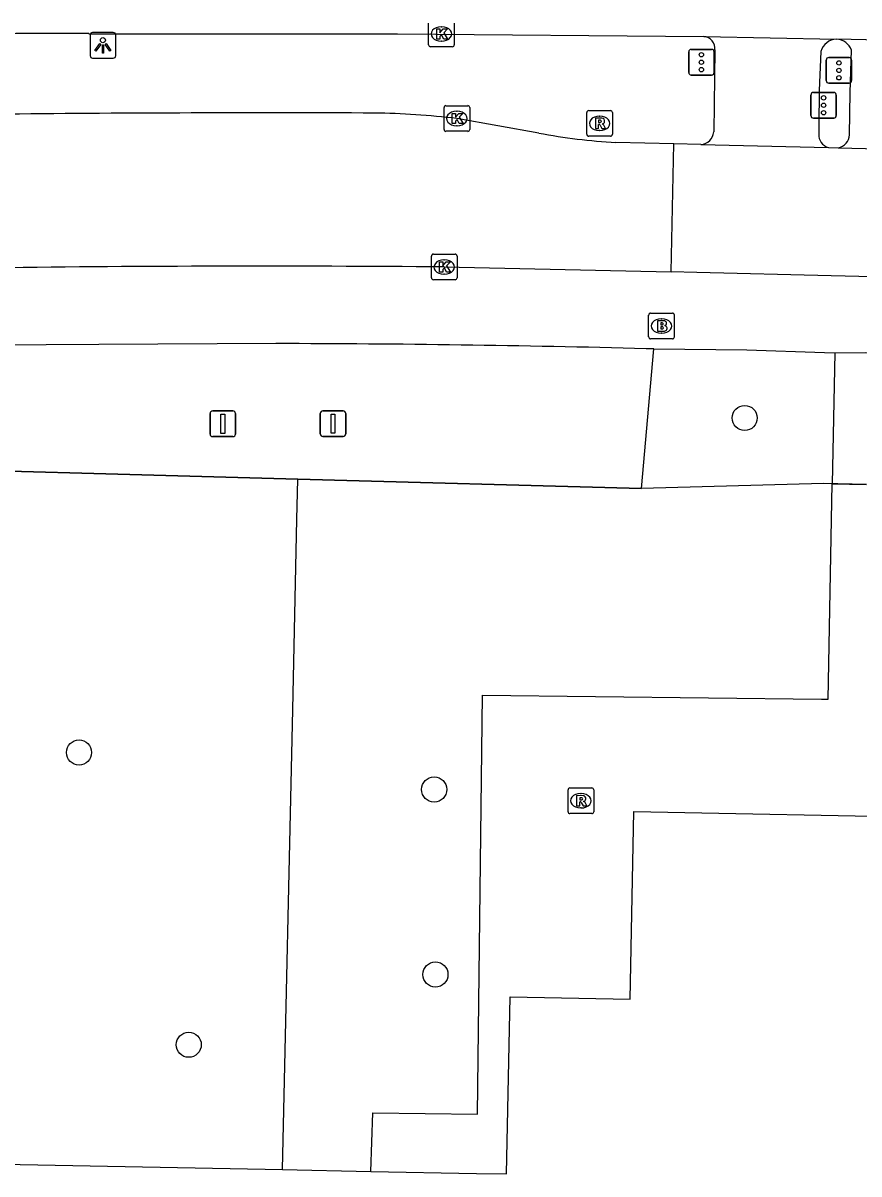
# Model space of a CAD drawing. Extents: x 161477 to 163040, y 383680 to 384868.
# Drawn here: x 162069.44 to 162102.04, y 384781.41 to 384826.27 of the extents above; entities that cross this region are included whole.
import ezdxf

# ---------------------------------------------------------------- set-up
doc = ezdxf.new("R2010")
doc.units = 0
for name, color, linetype in [('IMGEO_Boom', 7, 'Continuous'), ('IMGEO_Brandkraan', 7, 'Continuous'), ('IMGEO_Fietspad_open', 7, 'Continuous'), ('IMGEO_Groenvoorziening', 7, 'Continuous'), ('IMGEO_Hek', 7, 'Continuous'), ('IMGEO_Kolk', 7, 'Continuous'), ('IMGEO_Lichtpunt', 7, 'Continuous'), ('IMGEO_Pand', 7, 'Continuous'), ('IMGEO_Rijbaan_lokaal_open', 7, 'Continuous'), ('IMGEO_Rijbaan_regionaal_gesloten', 7, 'Continuous'), ('IMGEO_Rioolput', 7, 'Continuous'), ('IMGEO_Verkeersregelinstallatiepaal', 7, 'Continuous'), ('IMGEO_Vlaggenmast', 7, 'Continuous'), ('IMGEO_Voetpad_open', 7, 'Continuous')]:
    doc.layers.add(name, color=color, linetype=linetype)

msp = doc.modelspace()

# ---------------------------------------------------------------- linework, layer by layer
at = {"layer": 'IMGEO_Boom'}
for centre in [(162097.579, 384810.877), (162071.62, 384797.84), (162085.47, 384796.4), (162085.52, 384789.19), (162075.9, 384786.45)]:
    msp.add_circle(centre, 0.489, dxfattribs=at)
at = {"layer": 'IMGEO_Brandkraan'}
for p, q in [((162093.834, 384814.036), (162093.834, 384814.888)), ((162093.909, 384814.962), (162094.761, 384814.962)), ((162094.835, 384814.888), (162094.835, 384814.036)), ((162094.322, 384814.742), (162094.347, 384814.742)), ((162094.345, 384814.182), (162094.32, 384814.182)), ((162094.761, 384813.962), (162093.909, 384813.962))]:
    msp.add_line(p, q, dxfattribs=at)
for points in [[(162093.834, 384814.036), (162093.834, 384814.888)], [(162093.909, 384814.962), (162094.761, 384814.962)], [(162094.835, 384814.888), (162094.835, 384814.036)], [(162094.182, 384814.662), (162094.182, 384814.262), (162094.395, 384814.262)], [(162094.413, 384814.662), (162094.182, 384814.662)], [(162094.361, 384814.581), (162094.307, 384814.581), (162094.307, 384814.505)], [(162094.307, 384814.505), (162094.36, 384814.505)], [(162094.369, 384814.429), (162094.307, 384814.429), (162094.307, 384814.348)], [(162094.307, 384814.348), (162094.369, 384814.348)], [(162094.761, 384813.962), (162093.909, 384813.962)]]:
    msp.add_lwpolyline(points, dxfattribs=at)
for centre, radius, start, end in [((162093.911, 384814.886), 0.0765, 91.552, 178.448), ((162093.911, 384814.886), 0.0765, 91.552, 178.448), ((162094.759, 384814.886), 0.0765, 1.552, 88.448), ((162094.759, 384814.886), 0.0765, 1.552, 88.448), ((162094.362, 384814.543), 0.0379, 267.8285, 90.9355), ((162094.37, 384814.388), 0.0404, 269.8759, 90.5077), ((162094.417, 384814.517), 0.145, 59.4692, 91.5367), ((162094.442, 384814.564), 0.0922, 285.5137, 58.1501), ((162094.447, 384814.372), 0.105, 301.3115, 78.989), ((162093.911, 384814.038), 0.0765, 181.552, 268.448), ((162093.911, 384814.038), 0.0765, 181.552, 268.448), ((162094.401, 384814.513), 0.251, 268.6676, 293.5347), ((162094.759, 384814.038), 0.0765, 271.552, 358.448), ((162094.759, 384814.038), 0.0765, 271.552, 358.448)]:
    msp.add_arc(centre, radius, start, end, dxfattribs=at)
for centre, major_axis, ratio, start_param, end_param in [((162094.321, 384814.462), (-0.387, 0.002), 0.722429, 4.712389, 7.853982), ((162094.346, 384814.462), (-0.39, 0.002), 0.717154, 1.570796, 4.712389)]:
    msp.add_ellipse(centre, major_axis=major_axis, ratio=ratio, start_param=start_param, end_param=end_param, dxfattribs=at)
at = {"layer": 'IMGEO_Fietspad_open'}
for points in [[(162096.416, 384825.22), (162096.373, 384822.025)], [(162100.544, 384825.164), (162100.484, 384823.638), (162100.47, 384822.281), (162100.467, 384821.938)]]:
    msp.add_lwpolyline(points, dxfattribs=at)
for centre, radius, start, end in [((162095.945, 384825.272), 0.474, 353.6965, 84.918), ((162101.18, 384824.976), 0.663, 91.5524, 163.5399), ((162095.84, 384822.073), 0.535, 273.7698, 354.8328), ((162100.987, 384821.918), 0.521, 177.7977, 253.7971)]:
    msp.add_arc(centre, radius, start, end, dxfattribs=at)
at = {"layer": 'IMGEO_Groenvoorziening'}
for points in [[(162093.553, 384808.127), (162094.03, 384813.572)], [(162042.677, 384809.53), (162080.156, 384808.497)], [(162079.553, 384781.584), (162079.955, 384799.521), (162080.12, 384806.917), (162080.156, 384808.497)], [(162080.156, 384808.497), (162093.553, 384808.127)], [(162100.991, 384808.317), (162100.646, 384808.326), (162093.553, 384808.127)]]:
    msp.add_lwpolyline(points, dxfattribs=at)
at = {"layer": 'IMGEO_Hek'}
for points in [[(162093.553, 384808.127), (162080.156, 384808.497), (162042.677, 384809.53)], [(162100.646, 384808.326), (162093.553, 384808.127)], [(162102.326, 384808.282), (162100.646, 384808.326)]]:
    msp.add_lwpolyline(points, dxfattribs=at)
at = {"layer": 'IMGEO_Kolk'}
for p, q in [((162085.251, 384825.417), (162085.251, 384826.269)), ((162085.739, 384826.123), (162085.764, 384826.123)), ((162086.252, 384826.269), (162086.252, 384825.417)), ((162086.178, 384825.343), (162085.326, 384825.343)), ((162085.762, 384825.563), (162085.737, 384825.563)), ((162085.855, 384822.122), (162085.855, 384822.974)), ((162085.93, 384823.048), (162086.782, 384823.048)), ((162086.856, 384822.974), (162086.856, 384822.122)), ((162086.343, 384822.828), (162086.368, 384822.828)), ((162086.782, 384822.048), (162085.93, 384822.048)), ((162086.366, 384822.268), (162086.341, 384822.268)), ((162085.363, 384816.336), (162085.363, 384817.188)), ((162085.438, 384817.262), (162086.29, 384817.262)), ((162086.364, 384817.188), (162086.364, 384816.336)), ((162085.851, 384817.042), (162085.876, 384817.042)), ((162086.29, 384816.262), (162085.438, 384816.262)), ((162085.874, 384816.482), (162085.849, 384816.482))]:
    msp.add_line(p, q, dxfattribs=at)
for points in [[(162085.251, 384825.417), (162085.251, 384826.269)], [(162086.252, 384826.269), (162086.252, 384825.417)], [(162085.572, 384826.043), (162085.695, 384826.043), (162085.695, 384825.892), (162085.825, 384826.043), (162085.989, 384826.043), (162085.843, 384825.892), (162085.996, 384825.643), (162085.844, 384825.643), (162085.759, 384825.807), (162085.695, 384825.74), (162085.695, 384825.643), (162085.572, 384825.643), (162085.572, 384826.043)], [(162086.178, 384825.343), (162085.326, 384825.343)], [(162085.855, 384822.122), (162085.855, 384822.974)], [(162085.93, 384823.048), (162086.782, 384823.048)], [(162086.856, 384822.974), (162086.856, 384822.122)], [(162086.176, 384822.748), (162086.299, 384822.748), (162086.299, 384822.597), (162086.429, 384822.748), (162086.593, 384822.748), (162086.447, 384822.597), (162086.6, 384822.348), (162086.448, 384822.348), (162086.363, 384822.512), (162086.299, 384822.445), (162086.299, 384822.348), (162086.176, 384822.348), (162086.176, 384822.748)], [(162086.782, 384822.048), (162085.93, 384822.048)], [(162085.363, 384816.336), (162085.363, 384817.188)], [(162085.438, 384817.262), (162086.29, 384817.262)], [(162086.364, 384817.188), (162086.364, 384816.336)], [(162085.684, 384816.962), (162085.807, 384816.962), (162085.807, 384816.811), (162085.937, 384816.962), (162086.101, 384816.962), (162085.955, 384816.811), (162086.108, 384816.562), (162085.956, 384816.562), (162085.871, 384816.726), (162085.807, 384816.659), (162085.807, 384816.562), (162085.684, 384816.562), (162085.684, 384816.962)], [(162086.29, 384816.262), (162085.438, 384816.262)]]:
    msp.add_lwpolyline(points, dxfattribs=at)
for centre, start, end in [((162085.328, 384825.419), 181.552, 268.448), ((162085.328, 384825.419), 181.552, 268.448), ((162086.176, 384825.419), 271.552, 358.448), ((162086.176, 384825.419), 271.552, 358.448), ((162085.932, 384822.972), 91.552, 178.448), ((162085.932, 384822.972), 91.552, 178.448), ((162086.78, 384822.972), 1.552, 88.448), ((162086.78, 384822.972), 1.552, 88.448), ((162085.932, 384822.124), 181.552, 268.448), ((162085.932, 384822.124), 181.552, 268.448), ((162086.78, 384822.124), 271.552, 358.448), ((162086.78, 384822.124), 271.552, 358.448), ((162085.44, 384817.186), 91.552, 178.448), ((162085.44, 384817.186), 91.552, 178.448), ((162086.288, 384817.186), 1.552, 88.448), ((162086.288, 384817.186), 1.552, 88.448), ((162085.44, 384816.338), 181.552, 268.448), ((162085.44, 384816.338), 181.552, 268.448), ((162086.288, 384816.338), 271.552, 358.448), ((162086.288, 384816.338), 271.552, 358.448)]:
    msp.add_arc(centre, 0.0765, start, end, dxfattribs=at)
for centre, major_axis, ratio, start_param, end_param in [((162085.738, 384825.843), (-0.387, 0.002), 0.722429, 4.712389, 7.853982), ((162085.763, 384825.843), (-0.39, 0.002), 0.717154, 1.570796, 4.712389), ((162086.342, 384822.548), (-0.387, 0.002), 0.722429, 4.712389, 7.853982), ((162086.367, 384822.548), (-0.39, 0.002), 0.717154, 1.570796, 4.712389), ((162085.85, 384816.762), (-0.387, 0.002), 0.722429, 4.712389, 7.853982), ((162085.875, 384816.762), (-0.39, 0.002), 0.717154, 1.570796, 4.712389)]:
    msp.add_ellipse(centre, major_axis=major_axis, ratio=ratio, start_param=start_param, end_param=end_param, dxfattribs=at)
at = {"layer": 'IMGEO_Lichtpunt'}
for p, q in [((162072.055, 384825.802), (162072.055, 384824.995)), ((162072.055, 384825.802), (162072.055, 384824.995)), ((162072.957, 384825.897), (162072.149, 384825.897)), ((162072.957, 384825.897), (162072.149, 384825.897)), ((162073.051, 384824.995), (162073.051, 384825.802)), ((162073.051, 384824.995), (162073.051, 384825.802)), ((162072.149, 384824.901), (162072.957, 384824.901)), ((162072.149, 384824.901), (162072.957, 384824.901))]:
    msp.add_line(p, q, dxfattribs=at)
for points in [[(162072.429, 384825.466), (162072.468, 384825.438), (162072.28, 384825.176), (162072.242, 384825.203), (162072.429, 384825.466)], [(162072.531, 384825.418), (162072.578, 384825.418), (162072.578, 384825.096), (162072.531, 384825.096), (162072.531, 384825.418)], [(162072.641, 384825.438), (162072.679, 384825.465), (162072.866, 384825.203), (162072.827, 384825.175), (162072.641, 384825.438)]]:
    msp.add_lwpolyline(points, dxfattribs=at)
msp.add_circle((162072.554, 384825.6), 0.0994, dxfattribs=at)
for centre, start, end in [((162072.149, 384825.802), 90, 180), ((162072.149, 384825.802), 90, 180), ((162072.957, 384825.802), 0, 90), ((162072.957, 384825.802), 0, 90), ((162072.149, 384824.995), 180, 270), ((162072.149, 384824.995), 180, 270), ((162072.957, 384824.995), 270, 0), ((162072.957, 384824.995), 270, 360)]:
    msp.add_arc(centre, 0.0946, start, end, dxfattribs=at)
at = {"layer": 'IMGEO_Pand'}
for points in [[(162083.001, 384781.517), (162087.124, 384781.438), (162088.296, 384781.415), (162088.429, 384788.32), (162093.116, 384788.23), (162093.258, 384795.545), (162117.149, 384795.08)], [(162048.17, 384782.189), (162079.553, 384781.584)], [(162079.553, 384781.584), (162083.001, 384781.517)]]:
    msp.add_lwpolyline(points, dxfattribs=at)
at = {"layer": 'IMGEO_Rijbaan_lokaal_open'}
for points in [[(162089.553, 384821.981), (162086.356, 384822.548)], [(162094.819, 384821.564), (162092.56, 384821.617)], [(162094.71, 384816.571), (162094.819, 384821.564)], [(162095.875, 384821.539), (162094.819, 384821.564)], [(162095.875, 384821.539), (162100.842, 384821.418)], [(162100.842, 384821.418), (162101.228, 384821.409)], [(162101.228, 384821.409), (162103.901, 384821.344)], [(162085.864, 384816.762), (162094.71, 384816.571)], [(162111.22, 384816.165), (162100.952, 384816.418), (162095.713, 384816.547), (162094.71, 384816.571)], [(162101.089, 384813.421), (162100.991, 384808.317)], [(162101.089, 384813.421), (162102.303, 384813.429), (162104.55, 384813.356)], [(162100.991, 384808.317), (162102.326, 384808.282)]]:
    msp.add_lwpolyline(points, dxfattribs=at)
for centre, radius, start, end in [((162078.987, 383805.607), 1017.161, 89.765882, 90.570891), ((162082.656, 384790.929), 31.835, 83.3261, 89.1239), ((162093.66, 384843.308), 21.719, 259.0993, 267.0964), ((162078.693, 383999.667), 817.126, 89.497187, 90.72527)]:
    msp.add_arc(centre, radius, start, end, dxfattribs=at)
at = {"layer": 'IMGEO_Rijbaan_regionaal_gesloten'}
for points in [[(162072.006, 384825.854), (162084.038, 384825.853), (162095.987, 384825.744)], [(162095.987, 384825.744), (162101.162, 384825.639)], [(162104.021, 384825.581), (162101.162, 384825.639)]]:
    msp.add_lwpolyline(points, dxfattribs=at)
msp.add_arc((162070.421, 383996.426), 829.43, 89.890543, 91.988581, dxfattribs=at)
at = {"layer": 'IMGEO_Rioolput'}
for p, q in [((162091.421, 384821.932), (162091.421, 384822.784)), ((162091.496, 384822.858), (162092.348, 384822.858)), ((162091.909, 384822.638), (162091.934, 384822.638)), ((162092.422, 384822.784), (162092.422, 384821.932)), ((162091.932, 384822.078), (162091.907, 384822.078)), ((162092.348, 384821.858), (162091.496, 384821.858)), ((162090.689, 384795.534), (162090.689, 384796.386)), ((162090.764, 384796.46), (162091.616, 384796.46)), ((162091.177, 384796.24), (162091.202, 384796.24)), ((162091.69, 384796.386), (162091.69, 384795.534)), ((162091.2, 384795.68), (162091.175, 384795.68)), ((162091.616, 384795.46), (162090.764, 384795.46))]:
    msp.add_line(p, q, dxfattribs=at)
for points in [[(162091.421, 384821.932), (162091.421, 384822.784)], [(162091.496, 384822.858), (162092.348, 384822.858)], [(162092.01, 384822.556), (162091.758, 384822.558), (162091.758, 384822.158)], [(162092.422, 384822.784), (162092.422, 384821.932)], [(162091.758, 384822.158), (162091.882, 384822.158), (162091.882, 384822.32), (162091.893, 384822.32)], [(162091.936, 384822.477), (162091.882, 384822.477), (162091.882, 384822.396)], [(162091.882, 384822.396), (162091.934, 384822.396)], [(162091.94, 384822.291), (162092.011, 384822.158), (162092.151, 384822.158), (162092.086, 384822.284)], [(162092.348, 384821.858), (162091.496, 384821.858)], [(162090.689, 384795.534), (162090.689, 384796.386)], [(162090.764, 384796.46), (162091.616, 384796.46)], [(162091.278, 384796.158), (162091.026, 384796.16), (162091.026, 384795.76)], [(162091.204, 384796.079), (162091.15, 384796.079), (162091.15, 384795.998)], [(162091.69, 384796.386), (162091.69, 384795.534)], [(162091.026, 384795.76), (162091.15, 384795.76), (162091.15, 384795.922), (162091.161, 384795.922)], [(162091.15, 384795.998), (162091.202, 384795.998)], [(162091.208, 384795.893), (162091.279, 384795.76), (162091.419, 384795.76), (162091.354, 384795.886)], [(162091.616, 384795.46), (162090.764, 384795.46)]]:
    msp.add_lwpolyline(points, dxfattribs=at)
for centre, radius, start, end in [((162091.498, 384822.782), 0.0765, 91.552, 178.448), ((162091.498, 384822.782), 0.0765, 91.552, 178.448), ((162092.009, 384822.446), 0.109, 350.3612, 89.416), ((162092.346, 384822.782), 0.0765, 1.552, 88.448), ((162092.346, 384822.782), 0.0765, 1.552, 88.448), ((162091.892, 384822.267), 0.0533, 26.0293, 88.6989), ((162091.918, 384822.585), 0.19, 274.7715, 282.9687), ((162091.942, 384822.381), 0.0964, 77.0061, 93.1865), ((162091.956, 384822.438), 0.0378, 276.6634, 79.6772), ((162092.007, 384822.446), 0.112, 277.5842, 350.9817), ((162091.991, 384822.231), 0.108, 29.5134, 73.7905), ((162091.498, 384821.934), 0.0765, 181.552, 268.448), ((162091.498, 384821.934), 0.0765, 181.552, 268.448), ((162092.346, 384821.934), 0.0765, 271.552, 358.448), ((162092.346, 384821.934), 0.0765, 271.552, 358.448), ((162090.766, 384796.384), 0.0765, 91.552, 178.448), ((162090.766, 384796.384), 0.0765, 91.552, 178.448), ((162091.21, 384795.983), 0.0964, 77.0061, 93.1865), ((162091.224, 384796.04), 0.0378, 276.6634, 79.6772), ((162091.277, 384796.048), 0.109, 350.3612, 89.416), ((162091.275, 384796.048), 0.112, 277.5842, 350.9817), ((162091.614, 384796.384), 0.0765, 1.552, 88.448), ((162091.614, 384796.384), 0.0765, 1.552, 88.448), ((162091.16, 384795.869), 0.0533, 26.0293, 88.6989), ((162091.186, 384796.187), 0.19, 274.7715, 282.9687), ((162091.259, 384795.833), 0.108, 29.5134, 73.7905), ((162090.766, 384795.536), 0.0765, 181.552, 268.448), ((162090.766, 384795.536), 0.0765, 181.552, 268.448), ((162091.614, 384795.536), 0.0765, 271.552, 358.448), ((162091.614, 384795.536), 0.0765, 271.552, 358.448)]:
    msp.add_arc(centre, radius, start, end, dxfattribs=at)
for centre, major_axis, ratio, start_param, end_param in [((162091.908, 384822.358), (-0.387, 0.002), 0.722429, 4.712389, 7.853982), ((162091.933, 384822.358), (-0.39, 0.002), 0.717154, 1.570796, 4.712389), ((162091.176, 384795.96), (-0.387, 0.002), 0.722429, 4.712389, 7.853982), ((162091.201, 384795.96), (-0.39, 0.002), 0.717154, 1.570796, 4.712389)]:
    msp.add_ellipse(centre, major_axis=major_axis, ratio=ratio, start_param=start_param, end_param=end_param, dxfattribs=at)
at = {"layer": 'IMGEO_Verkeersregelinstallatiepaal'}
for p, q in [((162095.496, 384825.241), (162096.286, 384825.241)), ((162096.286, 384825.241), (162095.496, 384825.241)), ((162095.396, 384824.341), (162095.396, 384825.141)), ((162095.396, 384825.141), (162095.396, 384824.341)), ((162096.386, 384825.141), (162096.386, 384824.341)), ((162096.386, 384824.341), (162096.386, 384825.141)), ((162100.757, 384824.024), (162100.757, 384824.824)), ((162100.757, 384824.824), (162100.757, 384824.024)), ((162100.857, 384824.924), (162101.647, 384824.924)), ((162101.647, 384824.924), (162100.857, 384824.924)), ((162101.747, 384824.824), (162101.747, 384824.024)), ((162101.747, 384824.024), (162101.747, 384824.824)), ((162096.286, 384824.241), (162095.496, 384824.241)), ((162095.496, 384824.241), (162096.286, 384824.241)), ((162101.647, 384823.924), (162100.857, 384823.924)), ((162100.857, 384823.924), (162101.647, 384823.924)), ((162100.16, 384822.663), (162100.16, 384823.463)), ((162100.16, 384823.463), (162100.16, 384822.663)), ((162100.26, 384823.563), (162101.05, 384823.563)), ((162101.05, 384823.563), (162100.26, 384823.563)), ((162101.15, 384823.463), (162101.15, 384822.663)), ((162101.15, 384822.663), (162101.15, 384823.463)), ((162101.05, 384822.563), (162100.26, 384822.563)), ((162100.26, 384822.563), (162101.05, 384822.563))]:
    msp.add_line(p, q, dxfattribs=at)
for centre in [(162095.891, 384825.031), (162095.891, 384824.741), (162101.252, 384824.714), (162095.891, 384824.451), (162101.252, 384824.424), (162101.252, 384824.134), (162100.655, 384823.353), (162100.655, 384823.063), (162100.655, 384822.773)]:
    msp.add_circle(centre, 0.085, dxfattribs=at)
for centre, start, end in [((162095.496, 384825.141), 90, 180), ((162095.496, 384825.141), 90, 180), ((162096.286, 384825.141), 0, 90), ((162096.286, 384825.141), 360, 90), ((162100.857, 384824.824), 90, 180), ((162100.857, 384824.824), 90, 180), ((162101.647, 384824.824), 0, 90), ((162101.647, 384824.824), 360, 90), ((162095.496, 384824.341), 180, 270), ((162095.496, 384824.341), 180, 270), ((162096.286, 384824.341), 270, 0), ((162096.286, 384824.341), 270, 0), ((162100.857, 384824.024), 180, 270), ((162100.857, 384824.024), 180, 270), ((162101.647, 384824.024), 270, 0), ((162101.647, 384824.024), 270, 0), ((162100.26, 384823.463), 90, 180), ((162100.26, 384823.463), 90, 180), ((162101.05, 384823.463), 0, 90), ((162101.05, 384823.463), 360, 90), ((162100.26, 384822.663), 180, 270), ((162100.26, 384822.663), 180, 270), ((162101.05, 384822.663), 270, 0), ((162101.05, 384822.663), 270, 0)]:
    msp.add_arc(centre, 0.1, start, end, dxfattribs=at)
at = {"layer": 'IMGEO_Vlaggenmast'}
for p, q in [((162076.733, 384810.251), (162076.733, 384811.051)), ((162076.733, 384811.051), (162076.733, 384810.251)), ((162076.833, 384811.151), (162077.623, 384811.151)), ((162077.623, 384811.151), (162076.833, 384811.151)), ((162077.723, 384811.051), (162077.723, 384810.251)), ((162077.723, 384810.251), (162077.723, 384811.051)), ((162081.029, 384810.256), (162081.029, 384811.056)), ((162081.029, 384811.056), (162081.029, 384810.256)), ((162081.129, 384811.156), (162081.919, 384811.156)), ((162081.919, 384811.156), (162081.129, 384811.156)), ((162082.019, 384811.056), (162082.019, 384810.256)), ((162082.019, 384810.256), (162082.019, 384811.056)), ((162077.623, 384810.151), (162076.833, 384810.151)), ((162076.833, 384810.151), (162077.623, 384810.151)), ((162081.919, 384810.156), (162081.129, 384810.156)), ((162081.129, 384810.156), (162081.919, 384810.156))]:
    msp.add_line(p, q, dxfattribs=at)
for points in [[(162077.153, 384811.026), (162077.303, 384811.026), (162077.303, 384810.276), (162077.153, 384810.276), (162077.153, 384811.026)], [(162081.449, 384811.031), (162081.599, 384811.031), (162081.599, 384810.281), (162081.449, 384810.281), (162081.449, 384811.031)]]:
    msp.add_lwpolyline(points, dxfattribs=at)
for centre, start, end in [((162076.833, 384811.051), 90, 180), ((162076.833, 384811.051), 90, 180), ((162077.623, 384811.051), 0, 90), ((162077.623, 384811.051), 360, 90), ((162081.129, 384811.056), 90, 180), ((162081.129, 384811.056), 90, 180), ((162081.919, 384811.056), 0, 90), ((162081.919, 384811.056), 360, 90), ((162076.833, 384810.251), 180, 270), ((162076.833, 384810.251), 180, 270), ((162077.623, 384810.251), 270, 0), ((162077.623, 384810.251), 270, 0), ((162081.129, 384810.256), 180, 270), ((162081.129, 384810.256), 180, 270), ((162081.919, 384810.256), 270, 0), ((162081.919, 384810.256), 270, 0)]:
    msp.add_arc(centre, 0.1, start, end, dxfattribs=at)
at = {"layer": 'IMGEO_Voetpad_open'}
for points in [[(162101.67, 384821.909), (162101.688, 384823.56), (162101.743, 384825.205)], [(162079.302, 384813.776), (162072.395, 384813.736), (162064.177, 384813.694), (162062.078, 384813.662)], [(162094.03, 384813.572), (162093.739, 384813.576)], [(162094.03, 384813.572), (162097.658, 384813.527), (162100.692, 384813.429), (162101.089, 384813.421)], [(162083.001, 384781.517), (162083.075, 384783.798), (162087.153, 384783.749), (162087.355, 384800.069), (162100.571, 384799.921), (162100.83, 384799.917), (162100.991, 384808.317)]]:
    msp.add_lwpolyline(points, dxfattribs=at)
for centre, radius, start, end in [((162101.144, 384825.009), 0.63, 18.1335, 88.3479), ((162101.128, 384821.943), 0.543, 280.5903, 356.4563), ((162078.33, 384222.48), 591.297, 88.506769, 89.905862)]:
    msp.add_arc(centre, radius, start, end, dxfattribs=at)

doc.saveas('drawing.dxf')
